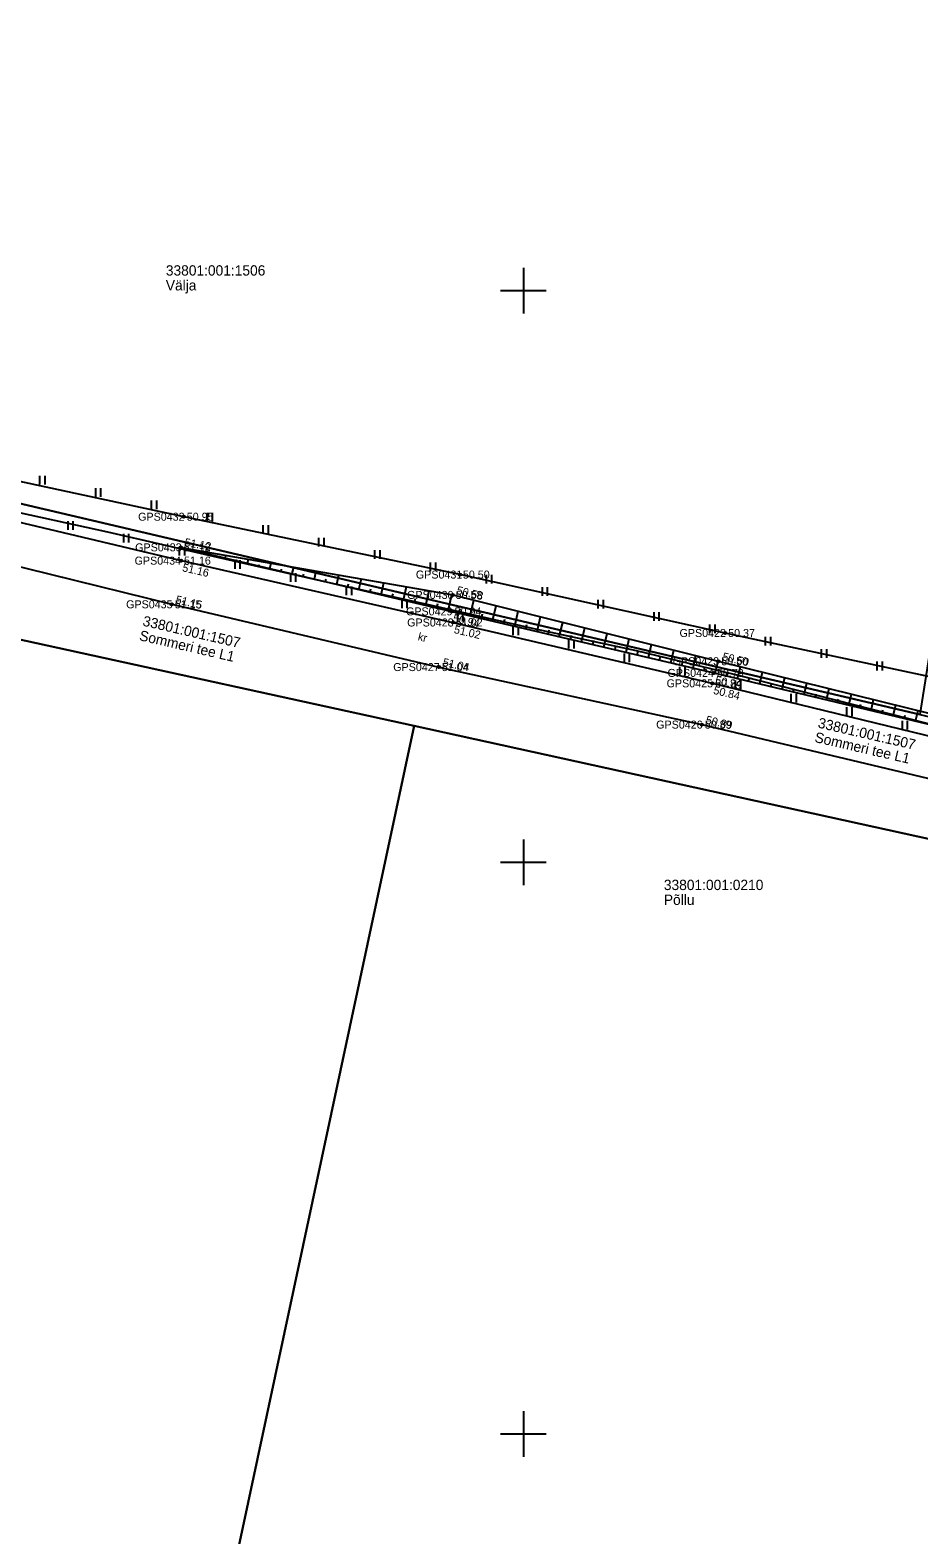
# Model space of a CAD drawing. Extents: x 551623 to 559850, y 6561220 to 6567135.
# Drawn here: x 555506.9 to 555584.6, y 6565341.2 to 6565472.8 of the extents above; entities that cross this region are included whole.
import ezdxf

# ---------------------------------------------------------------- set-up
doc = ezdxf.new("R2010")
doc.units = 0
for name, color, linetype in [('HALJASTUS', 7, 'Continuous'), ('KORGUS-EH2000', 7, 'Continuous'), ('MOOTKORG-EH2000', 7, 'Continuous'), ('MOOTMPUNKT', 7, 'Continuous'), ('MOOTNR', 7, 'Continuous'), ('MOOTPIIR', 7, 'Continuous'), ('MPKAABEL', 7, 'Continuous'), ('PIIR', 7, 'Continuous'), ('RELJEEF', 7, 'Continuous'), ('TEE', 7, 'Continuous'), ('VORK', 7, 'Continuous')]:
    doc.layers.add(name, color=color, linetype=linetype)

msp = doc.modelspace()

# ---------------------------------------------------------------- linework, layer by layer
at = {"layer": 'HALJASTUS'}
for p, q in [((555507.7, 6565433.8), (555507.7, 6565433.04)), ((555508.15, 6565433.8), (555508.15, 6565433.04)), ((555512.58, 6565432.72), (555512.58, 6565431.96)), ((555513.03, 6565432.72), (555513.03, 6565431.96)), ((555517.46, 6565431.63), (555517.46, 6565430.87)), ((555517.91, 6565431.63), (555517.91, 6565430.87)), ((555522.34, 6565430.55), (555522.34, 6565429.79)), ((555522.79, 6565430.55), (555522.79, 6565429.79)), ((555510.16, 6565429.83), (555510.16, 6565429.07)), ((555510.61, 6565429.83), (555510.61, 6565429.07)), ((555527.22, 6565429.47), (555527.22, 6565428.71)), ((555527.68, 6565429.47), (555527.68, 6565428.71)), ((555515.04, 6565428.73), (555515.04, 6565427.96)), ((555515.49, 6565428.73), (555515.49, 6565427.96)), ((555519.9, 6565427.59), (555519.9, 6565426.82)), ((555520.36, 6565427.59), (555520.36, 6565426.82)), ((555532.1, 6565428.38), (555532.1, 6565427.62)), ((555532.56, 6565428.38), (555532.56, 6565427.62)), ((555524.77, 6565426.43), (555524.77, 6565425.67)), ((555525.22, 6565426.43), (555525.22, 6565425.67)), ((555536.98, 6565427.3), (555536.98, 6565426.54)), ((555537.44, 6565427.3), (555537.44, 6565426.54)), ((555541.86, 6565426.21), (555541.86, 6565425.45)), ((555542.32, 6565426.21), (555542.32, 6565425.45)), ((555529.63, 6565425.28), (555529.63, 6565424.52)), ((555530.09, 6565425.28), (555530.09, 6565424.52)), ((555546.75, 6565425.13), (555546.75, 6565424.37)), ((555547.2, 6565425.13), (555547.2, 6565424.37)), ((555534.5, 6565424.13), (555534.5, 6565423.36)), ((555534.96, 6565424.13), (555534.96, 6565423.36)), ((555551.63, 6565424.05), (555551.63, 6565423.29)), ((555552.08, 6565424.05), (555552.08, 6565423.29)), ((555539.37, 6565422.97), (555539.37, 6565422.21)), ((555539.82, 6565422.97), (555539.82, 6565422.21)), ((555556.51, 6565422.96), (555556.51, 6565422.2)), ((555556.96, 6565422.96), (555556.96, 6565422.2)), ((555544.23, 6565421.81), (555544.23, 6565421.05)), ((555544.68, 6565421.81), (555544.68, 6565421.05)), ((555561.39, 6565421.88), (555561.39, 6565421.12)), ((555561.84, 6565421.88), (555561.84, 6565421.12)), ((555549.09, 6565420.63), (555549.09, 6565419.87)), ((555549.54, 6565420.63), (555549.54, 6565419.87)), ((555566.27, 6565420.8), (555566.27, 6565420.04)), ((555566.73, 6565420.8), (555566.73, 6565420.04)), ((555571.15, 6565419.71), (555571.15, 6565418.95)), ((555571.61, 6565419.71), (555571.61, 6565418.95)), ((555553.95, 6565419.45), (555553.95, 6565418.69)), ((555554.4, 6565419.45), (555554.4, 6565418.69)), ((555558.81, 6565418.27), (555558.81, 6565417.51)), ((555559.26, 6565418.27), (555559.26, 6565417.51)), ((555576.03, 6565418.63), (555576.03, 6565417.87)), ((555576.49, 6565418.63), (555576.49, 6565417.87)), ((555563.66, 6565417.09), (555563.66, 6565416.33)), ((555564.12, 6565417.09), (555564.12, 6565416.33)), ((555580.91, 6565417.55), (555580.91, 6565416.78)), ((555581.37, 6565417.55), (555581.37, 6565416.78)), ((555568.52, 6565415.91), (555568.52, 6565415.15)), ((555568.98, 6565415.91), (555568.98, 6565415.15)), ((555573.38, 6565414.73), (555573.38, 6565413.97)), ((555573.84, 6565414.73), (555573.84, 6565413.97)), ((555578.24, 6565413.55), (555578.24, 6565412.79)), ((555578.7, 6565413.55), (555578.7, 6565412.79)), ((555583.1, 6565412.37), (555583.1, 6565411.61)), ((555583.55, 6565412.37), (555583.55, 6565411.61))]:
    msp.add_line(p, q, dxfattribs=at)
at = {"layer": 'KORGUS-EH2000'}
for centre in [(555520.31, 6565430.22), (555520.05, 6565427.54), (555520.07, 6565426.38), (555544.45, 6565425.16), (555519.26, 6565422.56), (555543.82, 6565423.38), (555543.73, 6565421.94), (555543.83, 6565420.97), (555567.64, 6565420.05), (555542.61, 6565417.07), (555567.04, 6565417.58), (555566.51, 6565415.65), (555566.66, 6565416.56), (555565.6, 6565412.04)]:
    msp.add_circle(centre, 0.1, dxfattribs=at)
at = {"layer": 'MOOTMPUNKT'}
for centre in [(555520.31, 6565430.22), (555520.05, 6565427.54), (555520.07, 6565426.38), (555544.45, 6565425.16), (555519.26, 6565422.56), (555543.82, 6565423.38), (555543.73, 6565421.94), (555543.83, 6565420.97), (555567.64, 6565420.05), (555542.61, 6565417.07), (555567.04, 6565417.58), (555566.51, 6565415.65), (555566.66, 6565416.56), (555565.6, 6565412.04)]:
    msp.add_circle(centre, 0.1, dxfattribs=at)
at = {"layer": 'MOOTPIIR'}
for points in [[(555669.53, 6565398), (555662.8, 6565398.82), (555637.05, 6565404.72), (555613.39, 6565409.86), (555589.51, 6565415.36), (555567.64, 6565420.05), (555544.45, 6565425.16), (555520.31, 6565430.22), (555499.18, 6565434.77)], [(555497.95, 6565427.83), (555519.26, 6565422.56), (555542.61, 6565417.07), (555565.6, 6565412.04), (555589.51, 6565406.36), (555610.66, 6565401.42), (555635.15, 6565395.62), (555656.79, 6565389.81), (555677.01, 6565385.4), (555676.8, 6565382.42), (555676.32, 6565380.29), (555675.68, 6565378.59), (555692.82, 6565374.7), (555706.22, 6565371.79), (555756.45, 6565360.31), (555766.29, 6565358.13), (555785.42, 6565354.5), (555797.46, 6565355.32), (555821.88, 6565355.24), (555839.44, 6565355.22), (555871.5, 6565354.83)]]:
    msp.add_lwpolyline(points, dxfattribs=at)
at = {"layer": 'MPKAABEL'}
msp.add_lwpolyline([(555589.41, 6565412.65), (555588.77, 6565411.8), (555587.84, 6565411.39), (555585.43, 6565412.1), (555569.15, 6565416.26), (555559.9, 6565418.49), (555550.8, 6565420.43), (555541.84, 6565422.49), (555532.91, 6565424.48), (555523.29, 6565426.66), (555513.66, 6565428.86), (555504.04, 6565430.98)], dxfattribs=at)
at = {"layer": 'PIIR'}
for points in [[(555470.4, 6565439.4), (555496.51, 6565604.38), (555612.09, 6565586.3), (555584.65, 6565412.91), (555495.41, 6565433.85)], [(555443.35, 6565442.49), (555368.05, 6565461.11), (555419.74, 6565450.66), (555470.4, 6565439.4), (555495.41, 6565433.85), (555584.65, 6565412.91), (555693.4, 6565387.37), (555692.03, 6565378.6), (555540.46, 6565411.94), (555441.38, 6565433.61)], [(555425.38, 6565362.45), (555441.38, 6565433.61), (555540.46, 6565411.94), (555499.25, 6565219.2), (555402.87, 6565239.66), (555399.62, 6565240.35)]]:
    msp.add_lwpolyline(points, close=True, dxfattribs=at)
msp.add_lwpolyline([(555499.25, 6565219.2), (555540.46, 6565411.94), (555692.03, 6565378.6), (555766.77, 6565362.31), (555867.36, 6565030.76), (555870.22, 6565021.13), (555863.3, 6565012.86), (555851.12, 6564995.46), (555840.86, 6564982.81), (555830.44, 6564972.56), (555821.06, 6564966.89), (555810.6, 6564964.68), (555800.15, 6564967.91), (555790.22, 6564974.7), (555774.12, 6564982.77), (555764.52, 6564984.31), (555761.21, 6564983.07), (555750.61, 6564983.35), (555554.63, 6564988.6), (555394.15, 6564993.09)], dxfattribs=at)
at = {"layer": 'RELJEEF'}
for p, q in [((555521.03, 6565427.31), (555521.03, 6565427.33)), ((555522, 6565427.08), (555522.03, 6565427.2)), ((555522.97, 6565426.85), (555522.98, 6565426.9)), ((555523.95, 6565426.62), (555524, 6565426.85)), ((555524.92, 6565426.39), (555524.94, 6565426.48)), ((555525.89, 6565426.16), (555525.97, 6565426.5)), ((555527.84, 6565425.7), (555527.95, 6565426.16)), ((555526.86, 6565425.93), (555526.89, 6565426.05)), ((555528.81, 6565425.47), (555528.85, 6565425.62)), ((555529.78, 6565425.24), (555529.92, 6565425.81)), ((555530.76, 6565425.01), (555530.8, 6565425.2)), ((555531.73, 6565424.78), (555531.89, 6565425.47)), ((555533.68, 6565424.32), (555533.87, 6565425.12)), ((555532.7, 6565424.55), (555532.76, 6565424.77)), ((555534.65, 6565424.09), (555534.71, 6565424.35)), ((555535.62, 6565423.86), (555535.84, 6565424.78)), ((555536.6, 6565423.63), (555536.67, 6565423.92)), ((555537.57, 6565423.4), (555537.81, 6565424.43)), ((555538.54, 6565423.17), (555538.62, 6565423.49)), ((555539.52, 6565422.94), (555539.79, 6565424.08)), ((555541.46, 6565422.48), (555541.76, 6565423.74)), ((555540.49, 6565422.71), (555540.57, 6565423.07)), ((555542.43, 6565422.24), (555542.53, 6565422.64)), ((555543.41, 6565422.01), (555543.73, 6565423.39)), ((555544.38, 6565421.79), (555544.48, 6565422.2)), ((555545.35, 6565421.56), (555545.67, 6565422.92)), ((555547.3, 6565421.1), (555547.61, 6565422.43)), ((555546.33, 6565421.33), (555546.42, 6565421.73)), ((555548.28, 6565420.87), (555548.37, 6565421.27)), ((555549.25, 6565420.64), (555549.55, 6565421.95)), ((555551.2, 6565420.19), (555551.5, 6565421.46)), ((555553.14, 6565419.73), (555553.44, 6565420.98)), ((555550.22, 6565420.41), (555550.31, 6565420.8)), ((555552.17, 6565419.96), (555552.26, 6565420.34)), ((555554.12, 6565419.5), (555554.2, 6565419.87)), ((555555.09, 6565419.27), (555555.38, 6565420.49)), ((555557.04, 6565418.81), (555557.32, 6565420.01)), ((555556.06, 6565419.04), (555556.15, 6565419.41)), ((555558.01, 6565418.59), (555558.09, 6565418.94)), ((555558.98, 6565418.36), (555559.26, 6565419.53)), ((555559.96, 6565418.13), (555560.04, 6565418.48)), ((555560.93, 6565417.9), (555561.2, 6565419.04)), ((555562.88, 6565417.44), (555563.14, 6565418.56)), ((555561.9, 6565417.67), (555561.98, 6565418.01)), ((555563.85, 6565417.22), (555563.93, 6565417.55)), ((555564.83, 6565416.99), (555565.08, 6565418.07)), ((555565.8, 6565416.76), (555565.87, 6565417.08)), ((555566.77, 6565416.53), (555567.03, 6565417.59)), ((555568.72, 6565416.06), (555568.97, 6565417.11)), ((555567.75, 6565416.3), (555567.82, 6565416.61)), ((555569.69, 6565415.83), (555569.76, 6565416.14)), ((555570.66, 6565415.6), (555570.91, 6565416.63)), ((555571.64, 6565415.37), (555571.71, 6565415.67)), ((555572.61, 6565415.14), (555572.85, 6565416.15)), ((555574.55, 6565414.67), (555574.79, 6565415.67)), ((555573.58, 6565414.9), (555573.65, 6565415.21)), ((555575.53, 6565414.44), (555575.6, 6565414.74)), ((555576.5, 6565414.21), (555576.73, 6565415.19)), ((555578.44, 6565413.74), (555578.68, 6565414.71)), ((555577.47, 6565413.97), (555577.54, 6565414.27)), ((555579.42, 6565413.51), (555579.49, 6565413.8)), ((555580.39, 6565413.28), (555580.62, 6565414.23)), ((555581.36, 6565413.05), (555581.43, 6565413.33)), ((555582.33, 6565412.81), (555582.56, 6565413.76)), ((555584.28, 6565412.35), (555584.5, 6565413.28)), ((555583.31, 6565412.58), (555583.37, 6565412.86))]:
    msp.add_line(p, q, dxfattribs=at)
for points in [[(555520.05, 6565427.54), (555543.73, 6565421.94), (555566.66, 6565416.56), (555590.65, 6565410.83), (555611.7, 6565405.96), (555636.23, 6565400.12), (555658.67, 6565394.9), (555660.31, 6565395.39)], [(555520.05, 6565427.54), (555543.82, 6565423.38), (555567.04, 6565417.58), (555590.74, 6565411.74), (555612.11, 6565406.9), (555636.22, 6565400.99), (555658.29, 6565395.7), (555660.31, 6565395.39)]]:
    msp.add_lwpolyline(points, dxfattribs=at)
at = {"layer": 'TEE'}
for points in [[(555464.42, 6565438.46), (555472.04, 6565437.08), (555480.25, 6565435.39), (555490.84, 6565433.22), (555498.82, 6565431.44), (555520.07, 6565426.38), (555543.83, 6565420.97), (555566.51, 6565415.65), (555590.58, 6565409.8), (555611.64, 6565404.86), (555636.18, 6565399.22), (555658.55, 6565394.15), (555660.5, 6565395.13), (555661.98, 6565396.7), (555662.8, 6565398.82)], [(555463.47, 6565434.87), (555479.32, 6565431.96), (555490.11, 6565429.76), (555497.95, 6565427.83), (555519.26, 6565422.56), (555542.61, 6565417.07), (555565.6, 6565412.04), (555589.51, 6565406.36), (555610.66, 6565401.42), (555635.15, 6565395.62), (555656.79, 6565389.81), (555677.01, 6565385.4), (555692.06, 6565381.65), (555718.61, 6565376.13), (555737.61, 6565372.22), (555759.32, 6565368.78), (555773.34, 6565367.27), (555785.2, 6565366.25), (555799.3, 6565365.67), (555824.14, 6565365.48), (555838.65, 6565365.62), (555851.07, 6565365.83)]]:
    msp.add_lwpolyline(points, dxfattribs=at)
at = {"layer": 'VORK'}
for p, q in [((555550, 6565452), (555550, 6565448)), ((555548, 6565450), (555552, 6565450)), ((555550, 6565402), (555550, 6565398)), ((555548, 6565400), (555552, 6565400)), ((555550, 6565352), (555550, 6565348)), ((555548, 6565350), (555552, 6565350))]:
    msp.add_line(p, q, dxfattribs=at)

# ---------------------------------------------------------------- texts
at = {"layer": 'KORGUS-EH2000'}
for s, p in [(' 50.95', (555520.31, 6565429.87)), (' 50.50', (555544.45, 6565424.81)), (' 50.37', (555567.64, 6565419.7))]:
    msp.add_text(s, height=0.7, dxfattribs=at).set_placement(p)
for s, rotation, p in [(' 51.12', 350.0628, (555520.08, 6565427.71)), (' 51.16', 347.1655, (555519.88, 6565425.52)), (' 50.58', 345.991, (555543.86, 6565423.55)), (' 51.15', 346.7677, (555519.3, 6565422.73)), (' 50.94', 346.791, (555543.53, 6565421.09)), (' 51.02', 346.8146, (555543.63, 6565420.11)), (' 50.50', 346.1386, (555567.09, 6565417.75)), (' 51.04', 347.6374, (555542.65, 6565417.24)), (' 50.79', 346.5711, (555566.46, 6565415.7)), (' 50.84', 346.3385, (555566.31, 6565414.8)), (' 50.89', 346.6421, (555565.64, 6565412.21))]:
    msp.add_text(s, height=0.7, rotation=rotation, dxfattribs=at).set_placement(p)
at = {"layer": 'MOOTKORG-EH2000'}
for s, p in [(' 50.95', (555520.31, 6565429.87)), (' 51.12', (555520.05, 6565427.19)), (' 51.16', (555520.07, 6565426.03)), (' 50.50', (555544.45, 6565424.81)), (' 50.58', (555543.82, 6565423.03)), (' 51.15', (555519.26, 6565422.21)), (' 50.94', (555543.73, 6565421.59)), (' 51.02', (555543.83, 6565420.62)), (' 50.37', (555567.64, 6565419.7)), (' 51.04', (555542.61, 6565416.72)), (' 50.79', (555566.66, 6565416.21)), (' 50.50', (555567.04, 6565417.23)), (' 50.84', (555566.51, 6565415.3)), (' 50.89', (555565.6, 6565411.69))]:
    msp.add_text(s, height=0.7, dxfattribs=at).set_placement(p)
at = {"layer": 'MOOTNR'}
for s, p in [('GPS0432 ', (555516.32, 6565429.87)), ('GPS0433 ', (555516.06, 6565427.19)), ('GPS0434 ', (555516.01, 6565426.03)), ('GPS0431 ', (555540.6, 6565424.81)), ('GPS0430 ', (555539.83, 6565423.03)), ('GPS0435 ', (555515.27, 6565422.21)), ('GPS0429 ', (555539.74, 6565421.59)), ('GPS0428 ', (555539.84, 6565420.62)), ('GPS0422 ', (555563.65, 6565419.7)), ('GPS0427 ', (555538.62, 6565416.72)), ('GPS0424 ', (555562.6, 6565416.21)), ('GPS0423 ', (555563.05, 6565417.23)), ('GPS0425 ', (555562.52, 6565415.3)), ('GPS0426 ', (555561.61, 6565411.69))]:
    msp.add_text(s, height=0.7, dxfattribs=at).set_placement(p)
at = {"layer": 'PIIR'}
for s, p in [('33801:001:1506', (555518.74, 6565451.31)), ('Välja', (555518.74, 6565450.01)), ('33801:001:0210', (555562.28, 6565397.57)), ('Põllu', (555562.28, 6565396.27))]:
    msp.add_text(s, height=0.9, dxfattribs=at).set_placement(p)
for s, p in [('33801:001:1507', (555516.66, 6565420.7)), ('Sommeri tee L1', (555516.36, 6565419.43)), ('33801:001:1507', (555575.69, 6565411.79)), ('Sommeri tee L1', (555575.4, 6565410.53))]:
    msp.add_text(s, height=0.9, rotation=346.9809, dxfattribs=at).set_placement(p)
at = {"layer": 'TEE'}
msp.add_text('kr', height=0.7, rotation=346.5108, dxfattribs=at).set_placement((555540.73, 6565419.43))

doc.saveas('drawing.dxf')
